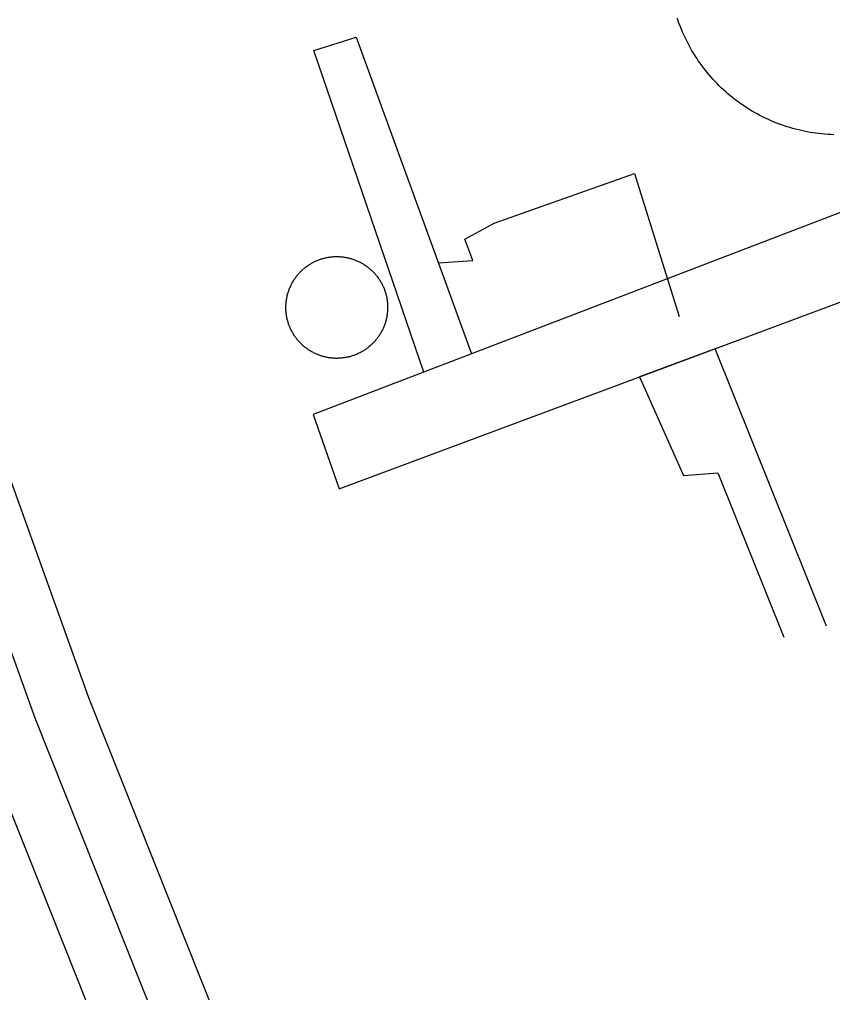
# Model space of a CAD drawing. Extents: x 3694830 to 3732949, y 415201 to 440970.
# Drawn here: x 3712257.5 to 3712469.7, y 429152.6 to 429406.5 of the extents above; entities that cross this region are included whole.
import ezdxf

# ---------------------------------------------------------------- set-up
doc = ezdxf.new("R2010")
doc.units = 0
for name, color, linetype in [('V-DOMW-TANK', 7, 'Continuous'), ('V-ROAD-CNTR', 7, 'Continuous'), ('V-UTIL-LINE', 7, 'Continuous')]:
    doc.layers.add(name, color=color, linetype=linetype)

msp = doc.modelspace()

# ---------------------------------------------------------------- linework, layer by layer
at = {"layer": 'V-DOMW-TANK'}
for points in [[(3712470.02, 429376.46), (3712469.25, 429376.49), (3712468.47, 429376.53), (3712467.7, 429376.59), (3712466.93, 429376.65), (3712466.16, 429376.74), (3712465.39, 429376.83), (3712464.63, 429376.95), (3712463.86, 429377.07), (3712463.1, 429377.2), (3712462.34, 429377.35), (3712461.59, 429377.52), (3712460.83, 429377.69), (3712460.08, 429377.88), (3712459.33, 429378.08), (3712458.59, 429378.3), (3712457.85, 429378.53), (3712457.12, 429378.77), (3712456.39, 429379.02), (3712455.66, 429379.29), (3712454.94, 429379.57), (3712454.22, 429379.86), (3712453.51, 429380.17), (3712452.8, 429380.48), (3712452.1, 429380.81), (3712451.41, 429381.15), (3712450.72, 429381.51), (3712450.04, 429381.87), (3712449.36, 429382.25), (3712448.69, 429382.64), (3712448.03, 429383.04), (3712447.38, 429383.45), (3712446.73, 429383.87), (3712446.09, 429384.31), (3712445.45, 429384.76), (3712444.83, 429385.21), (3712444.21, 429385.68), (3712443.6, 429386.16), (3712443.01, 429386.64), (3712442.42, 429387.14), (3712441.83, 429387.65), (3712441.26, 429388.17), (3712440.69, 429388.7), (3712440.14, 429389.24), (3712439.59, 429389.79), (3712439.06, 429390.35), (3712438.53, 429390.91), (3712438.02, 429391.49), (3712437.51, 429392.08), (3712437.01, 429392.67), (3712436.53, 429393.27), (3712436.05, 429393.88), (3712435.59, 429394.51), (3712435.14, 429395.13), (3712434.69, 429395.77), (3712434.26, 429396.41), (3712433.84, 429397.06), (3712433.44, 429397.72), (3712433.04, 429398.38), (3712432.65, 429399.05), (3712432.28, 429399.73), (3712431.92, 429400.42), (3712431.57, 429401.1), (3712431.23, 429401.8), (3712430.91, 429402.5), (3712430.6, 429403.22), (3712430.29, 429403.92), (3712430.01, 429404.65), (3712429.73, 429405.37), (3712429.47, 429406.09), (3712429.22, 429406.83)], [(3712328.57, 429325.2), (3712328.47, 429325.4), (3712328.37, 429325.61), (3712328.27, 429325.82), (3712328.17, 429326.03), (3712328.08, 429326.24), (3712327.99, 429326.46), (3712327.91, 429326.67), (3712327.83, 429326.89), (3712327.75, 429327.11), (3712327.68, 429327.33), (3712327.61, 429327.55), (3712327.55, 429327.78), (3712327.48, 429328), (3712327.42, 429328.22), (3712327.37, 429328.45), (3712327.32, 429328.67), (3712327.28, 429328.9), (3712327.24, 429329.13), (3712327.2, 429329.36), (3712327.17, 429329.59), (3712327.14, 429329.82), (3712327.11, 429330.05), (3712327.09, 429330.28), (3712327.07, 429330.51), (3712327.06, 429330.74), (3712327.05, 429330.97), (3712327.04, 429331.21), (3712327.04, 429331.44), (3712327.05, 429331.67), (3712327.05, 429331.9), (3712327.06, 429332.13), (3712327.08, 429332.36), (3712327.1, 429332.59), (3712327.12, 429332.83), (3712327.15, 429333.05), (3712327.18, 429333.29), (3712327.21, 429333.51), (3712327.25, 429333.74), (3712327.3, 429333.97), (3712327.34, 429334.2), (3712327.4, 429334.42), (3712327.45, 429334.65), (3712327.51, 429334.87), (3712327.57, 429335.09), (3712327.64, 429335.32), (3712327.71, 429335.54), (3712327.78, 429335.76), (3712327.86, 429335.98), (3712327.94, 429336.19), (3712328.03, 429336.41), (3712328.12, 429336.62), (3712328.21, 429336.83), (3712328.31, 429337.04), (3712328.41, 429337.25), (3712328.52, 429337.46), (3712328.62, 429337.66), (3712328.73, 429337.87), (3712328.85, 429338.07), (3712328.97, 429338.27), (3712329.09, 429338.47), (3712329.21, 429338.66), (3712329.34, 429338.85), (3712329.48, 429339.04), (3712329.61, 429339.23), (3712329.75, 429339.42), (3712329.89, 429339.6), (3712330.04, 429339.78), (3712330.18, 429339.96), (3712330.34, 429340.14), (3712330.49, 429340.31), (3712330.65, 429340.48), (3712330.81, 429340.65), (3712330.97, 429340.81), (3712331.14, 429340.97), (3712331.3, 429341.13), (3712331.48, 429341.29), (3712331.65, 429341.44), (3712331.83, 429341.59), (3712332.01, 429341.74), (3712332.19, 429341.88), (3712332.37, 429342.02), (3712332.56, 429342.16), (3712332.75, 429342.29), (3712332.94, 429342.42), (3712333.13, 429342.55), (3712333.33, 429342.67), (3712333.53, 429342.79), (3712333.73, 429342.91), (3712333.93, 429343.02), (3712334.14, 429343.14), (3712334.34, 429343.24), (3712334.55, 429343.34), (3712334.76, 429343.44), (3712334.97, 429343.54), (3712335.18, 429343.63), (3712335.4, 429343.72), (3712335.61, 429343.8), (3712335.83, 429343.88), (3712336.05, 429343.96), (3712336.27, 429344.03)], [(3712336.27, 429344.03), (3712336.49, 429344.1), (3712336.71, 429344.17), (3712336.94, 429344.22), (3712337.16, 429344.28), (3712337.39, 429344.34), (3712337.61, 429344.38), (3712337.84, 429344.43), (3712338.07, 429344.47), (3712338.3, 429344.51), (3712338.53, 429344.54), (3712338.75, 429344.57), (3712338.99, 429344.6), (3712339.22, 429344.62), (3712339.45, 429344.64), (3712339.68, 429344.65), (3712339.91, 429344.66), (3712340.14, 429344.66), (3712340.38, 429344.66), (3712340.6, 429344.66), (3712340.84, 429344.65), (3712341.07, 429344.64), (3712341.3, 429344.63), (3712341.53, 429344.61), (3712341.76, 429344.59), (3712341.99, 429344.56), (3712342.22, 429344.53), (3712342.45, 429344.49), (3712342.68, 429344.45), (3712342.91, 429344.41), (3712343.14, 429344.36), (3712343.36, 429344.31), (3712343.59, 429344.26), (3712343.81, 429344.2), (3712344.04, 429344.14), (3712344.26, 429344.07), (3712344.48, 429344), (3712344.7, 429343.92), (3712344.92, 429343.85), (3712345.13, 429343.76), (3712345.35, 429343.68), (3712345.56, 429343.59), (3712345.77, 429343.49), (3712345.98, 429343.4), (3712346.19, 429343.3), (3712346.4, 429343.19), (3712346.6, 429343.09), (3712346.81, 429342.98), (3712347.01, 429342.86), (3712347.21, 429342.74), (3712347.4, 429342.62), (3712347.6, 429342.49), (3712347.79, 429342.36), (3712347.98, 429342.23), (3712348.17, 429342.1), (3712348.36, 429341.96), (3712348.54, 429341.82), (3712348.72, 429341.67), (3712348.9, 429341.52), (3712349.08, 429341.37), (3712349.25, 429341.22)], [(3712349.25, 429341.22), (3712349.42, 429341.06), (3712349.59, 429340.9), (3712349.75, 429340.74), (3712349.91, 429340.57), (3712350.07, 429340.4), (3712350.23, 429340.23), (3712350.38, 429340.06), (3712350.53, 429339.88), (3712350.68, 429339.7), (3712350.82, 429339.52), (3712350.96, 429339.34), (3712351.1, 429339.15), (3712351.23, 429338.96), (3712351.36, 429338.77), (3712351.49, 429338.57), (3712351.61, 429338.38), (3712351.73, 429338.18), (3712351.85, 429337.98), (3712351.96, 429337.78), (3712352.07, 429337.57), (3712352.18, 429337.37), (3712352.28, 429337.16), (3712352.38, 429336.95), (3712352.48, 429336.74), (3712352.57, 429336.53), (3712352.66, 429336.31), (3712352.74, 429336.1), (3712352.82, 429335.88), (3712352.9, 429335.66), (3712352.97, 429335.44), (3712353.04, 429335.22), (3712353.1, 429334.99), (3712353.17, 429334.77), (3712353.22, 429334.55), (3712353.27, 429334.32), (3712353.32, 429334.1), (3712353.37, 429333.87), (3712353.41, 429333.64), (3712353.45, 429333.41), (3712353.48, 429333.18), (3712353.51, 429332.95), (3712353.54, 429332.72), (3712353.56, 429332.49), (3712353.57, 429332.26), (3712353.59, 429332.03), (3712353.6, 429331.79), (3712353.6, 429331.56), (3712353.6, 429331.33), (3712353.6, 429331.1), (3712353.59, 429330.87), (3712353.58, 429330.64), (3712353.57, 429330.41), (3712353.55, 429330.17), (3712353.52, 429329.95), (3712353.5, 429329.71), (3712353.47, 429329.48), (3712353.43, 429329.26), (3712353.39, 429329.03), (3712353.35, 429328.8), (3712353.3, 429328.57), (3712353.25, 429328.35), (3712353.2, 429328.12), (3712353.14, 429327.9), (3712353.08, 429327.67), (3712353.01, 429327.45), (3712352.94, 429327.23), (3712352.86, 429327.01), (3712352.79, 429326.79), (3712352.7, 429326.58), (3712352.62, 429326.36), (3712352.53, 429326.15), (3712352.43, 429325.93), (3712352.34, 429325.73), (3712352.24, 429325.52), (3712352.13, 429325.31), (3712352.02, 429325.1), (3712351.91, 429324.9), (3712351.8, 429324.7), (3712351.68, 429324.5), (3712351.56, 429324.3), (3712351.43, 429324.11), (3712351.31, 429323.91), (3712351.17, 429323.72), (3712351.04, 429323.54), (3712350.9, 429323.35), (3712350.76, 429323.17), (3712350.61, 429322.99), (3712350.46, 429322.81), (3712350.31, 429322.63), (3712350.16, 429322.46), (3712350, 429322.29), (3712349.84, 429322.12), (3712349.68, 429321.96), (3712349.51, 429321.79), (3712349.35, 429321.64), (3712349.17, 429321.48), (3712349, 429321.33), (3712348.82, 429321.18), (3712348.64, 429321.03), (3712348.46, 429320.89)], [(3712348.46, 429320.89), (3712348.27, 429320.75), (3712348.09, 429320.61), (3712347.9, 429320.48), (3712347.71, 429320.34), (3712347.51, 429320.22), (3712347.32, 429320.1), (3712347.12, 429319.97), (3712346.92, 429319.86), (3712346.72, 429319.74), (3712346.51, 429319.63), (3712346.31, 429319.53), (3712346.1, 429319.42), (3712345.89, 429319.33), (3712345.68, 429319.23), (3712345.46, 429319.14), (3712345.25, 429319.05), (3712345.03, 429318.97), (3712344.82, 429318.89), (3712344.6, 429318.81), (3712344.38, 429318.74), (3712344.16, 429318.67), (3712343.93, 429318.6), (3712343.71, 429318.54), (3712343.49, 429318.48), (3712343.26, 429318.43), (3712343.03, 429318.38), (3712342.81, 429318.34), (3712342.58, 429318.3), (3712342.35, 429318.26), (3712342.12, 429318.23), (3712341.89, 429318.2), (3712341.66, 429318.17), (3712341.43, 429318.15), (3712341.2, 429318.13), (3712340.97, 429318.12), (3712340.73, 429318.11), (3712340.5, 429318.1), (3712340.27, 429318.1), (3712340.04, 429318.1), (3712339.81, 429318.11), (3712339.58, 429318.12), (3712339.35, 429318.14), (3712339.11, 429318.16), (3712338.88, 429318.18), (3712338.65, 429318.21), (3712338.42, 429318.24), (3712338.19, 429318.28), (3712337.97, 429318.31), (3712337.74, 429318.36), (3712337.51, 429318.41), (3712337.29, 429318.46), (3712337.06, 429318.51), (3712336.84, 429318.57), (3712336.61, 429318.63), (3712336.39, 429318.7), (3712336.17, 429318.77), (3712335.95, 429318.85), (3712335.73, 429318.92), (3712335.52, 429319.01), (3712335.3, 429319.09), (3712335.09, 429319.18), (3712334.87, 429319.27), (3712334.66, 429319.37), (3712334.45, 429319.47), (3712334.25, 429319.57), (3712334.04, 429319.68), (3712333.84, 429319.79), (3712333.64, 429319.91), (3712333.44, 429320.03), (3712333.24, 429320.15), (3712333.05, 429320.28), (3712332.85, 429320.4), (3712332.66, 429320.54), (3712332.48, 429320.67), (3712332.29, 429320.81), (3712332.1, 429320.95), (3712331.93, 429321.1), (3712331.75, 429321.24), (3712331.57, 429321.4), (3712331.4, 429321.55), (3712331.23, 429321.71), (3712331.06, 429321.87), (3712330.9, 429322.03), (3712330.74, 429322.2), (3712330.58, 429322.37), (3712330.42, 429322.54), (3712330.27, 429322.71), (3712330.12, 429322.89), (3712329.97, 429323.07), (3712329.83, 429323.25), (3712329.69, 429323.43), (3712329.55, 429323.62), (3712329.42, 429323.81), (3712329.29, 429324), (3712329.16, 429324.2), (3712329.03, 429324.39), (3712328.91, 429324.59), (3712328.8, 429324.79), (3712328.68, 429324.99), (3712328.57, 429325.2)]]:
    msp.add_lwpolyline(points, dxfattribs=at)
at = {"layer": 'V-ROAD-CNTR'}
for points in [[(3712432.13, 428745.85), (3712365.94, 428921.73), (3712247.59, 429218.92), (3712201.42, 429347.38), (3712171.47, 429433.89), (3712181.09, 429468.55), (3712225.36, 429498.16), (3712526.21, 429621.11)], [(3712451.45, 428737.11), (3712379.92, 428927.15), (3712261.62, 429224.23), (3712215.57, 429352.37), (3712187.17, 429434.38), (3712194.05, 429459.18), (3712232.44, 429484.84), (3712569.99, 429622.79)], [(3712460.2, 428756.44), (3712393.91, 428932.57), (3712275.65, 429229.55), (3712229.71, 429357.36), (3712202.87, 429434.87), (3712207.02, 429449.8), (3712239.52, 429471.53), (3712614.03, 429616.6)]]:
    msp.add_lwpolyline(points, dxfattribs=at)
at = {"layer": 'V-UTIL-LINE'}
for points in [[(3712340.99, 429284.06), (3712574.91, 429371.2), (3712709.87, 429422.68), (3712643.29, 429597.09), (3712625.29, 429588.15), (3712685.71, 429435.19), (3712568.75, 429393.34), (3712334.13, 429303.43), (3712340.99, 429284.06)], [(3712363.01, 429314.5), (3712334.34, 429398.46), (3712345.41, 429401.89), (3712375.48, 429319.28)], [(3712366.84, 429343.01), (3712375.83, 429343.67), (3712373.77, 429349.21), (3712381.39, 429353.34), (3712418.07, 429366.37), (3712429.71, 429329.01)], [(3712468.16, 429248.22), (3712439.08, 429320.6), (3712419.37, 429313.26), (3712430.82, 429287.57), (3712439.81, 429288.24), (3712456.97, 429245.33)]]:
    msp.add_lwpolyline(points, dxfattribs=at)

doc.saveas('drawing.dxf')
